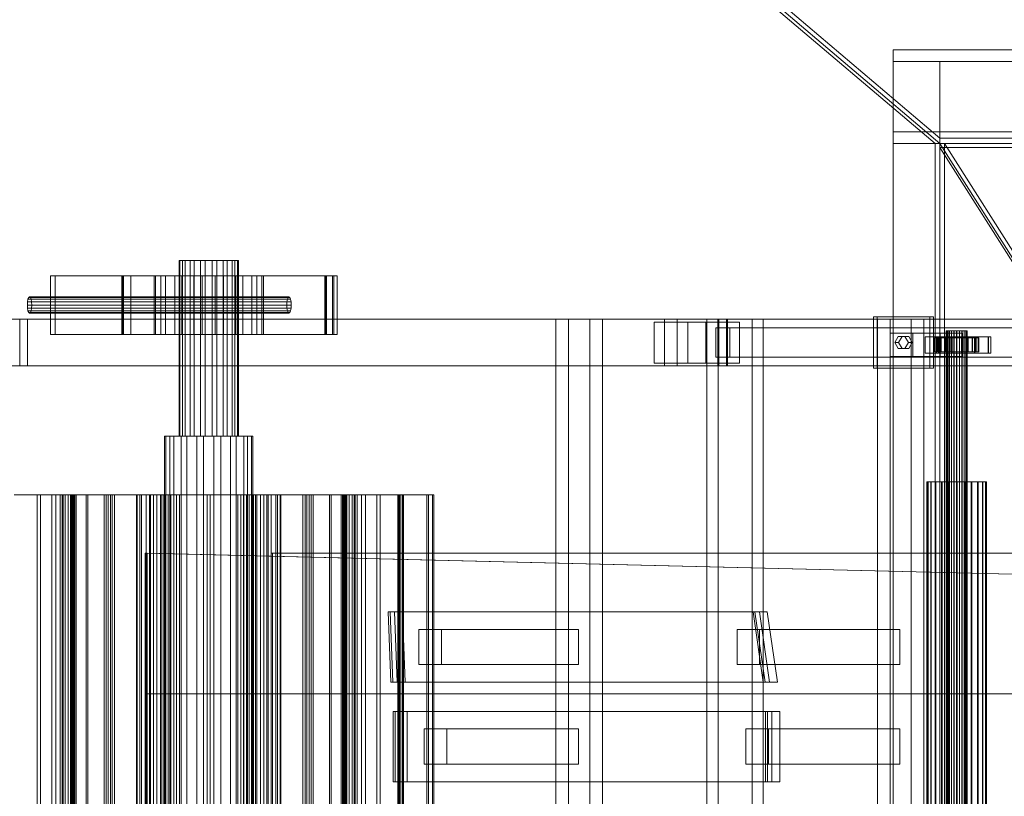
# Model space of a CAD drawing. Header units: millimetres. Extents: x -4738 to 65662, y -68080 to 6847.
# Tile 437 of 656: x 889 to 1729, y -17958 to -17294. Entities that reach past the tile are written whole.
import ezdxf

# ---------------------------------------------------------------- set-up
doc = ezdxf.new("R2010")
doc.units = ezdxf.units.MM
for name, color, linetype, lineweight in [('superior_C01', 7, 'Continuous', 0), ('superior_tolva', 7, 'Continuous', 0), ('superior_tolva-C01', 7, 'Continuous', 0)]:
    doc.layers.add(name, color=color, linetype=linetype, lineweight=lineweight)

msp = doc.modelspace()

# ---------------------------------------------------------------- linework, layer by layer
at = {"layer": 'superior_C01'}
for p, q in [((1025.444, -17500), (1024.682, -17500)), ((1024.682, -17500), (1027.775, -17500)), ((1024.682, -17500), (1024.682, -17650)), ((1029.945, -17500), (1025.444, -17500)), ((1025.444, -17500), (1025.444, -17650)), ((1027.775, -17500), (1034.251, -17500)), ((1027.775, -17500), (1027.775, -17650)), ((1037.498, -17500), (1029.945, -17500)), ((1029.945, -17500), (1029.945, -17650)), ((1034.251, -17500), (1043.125, -17500)), ((1034.251, -17500), (1034.251, -17650)), ((1046.955, -17500), (1037.498, -17500)), ((1037.498, -17500), (1037.498, -17650)), ((1043.125, -17500), (1053.045, -17500)), ((1043.125, -17500), (1043.125, -17650)), ((1056.875, -17500), (1046.955, -17500)), ((1046.955, -17500), (1046.955, -17650)), ((1053.045, -17500), (1062.502, -17500)), ((1053.045, -17500), (1053.045, -17650)), ((1065.749, -17500), (1056.875, -17500)), ((1056.875, -17500), (1056.875, -17650)), ((1062.502, -17500), (1070.055, -17500)), ((1062.502, -17500), (1062.502, -17650)), ((1072.225, -17500), (1065.749, -17500)), ((1065.749, -17500), (1065.749, -17650)), ((1070.055, -17500), (1074.556, -17500)), ((1070.055, -17500), (1070.055, -17650)), ((1075.318, -17500), (1072.225, -17500)), ((1072.225, -17500), (1072.225, -17650)), ((1074.556, -17500), (1075.318, -17500)), ((1074.556, -17650), (1074.556, -17500)), ((1075.318, -17500), (1075.318, -17650)), ((1155.733, -17513), (914.991, -17513)), ((914.991, -17513), (914.991, -17563)), ((919.036, -17513), (914.991, -17513)), ((919.036, -17563), (919.036, -17513)), ((919.036, -17513), (1159.778, -17513)), ((1149.069, -17513), (975.735, -17513)), ((975.735, -17513), (975.735, -17563)), ((977.353, -17513), (975.735, -17513)), ((1150.148, -17513), (976.814, -17513)), ((976.814, -17513), (976.814, -17563)), ((983.554, -17513), (976.814, -17513)), ((977.353, -17563), (977.353, -17513)), ((977.353, -17513), (1150.687, -17513)), ((983.554, -17563), (983.554, -17513)), ((983.554, -17513), (1156.888, -17513)), ((1004.741, -17513), (1003.336, -17513)), ((1003.336, -17513), (1009.036, -17513)), ((1003.336, -17513), (1003.336, -17563)), ((1013.035, -17513), (1004.741, -17513)), ((1004.741, -17513), (1004.741, -17563)), ((1009.036, -17513), (1020.973, -17513)), ((1009.036, -17513), (1009.036, -17563)), ((1026.957, -17513), (1013.035, -17513)), ((1013.035, -17513), (1013.035, -17563)), ((1020.973, -17513), (1037.328, -17513)), ((1020.973, -17513), (1020.973, -17563)), ((1044.387, -17513), (1026.957, -17513)), ((1026.957, -17513), (1026.957, -17563)), ((1037.328, -17513), (1055.613, -17513)), ((1037.328, -17513), (1037.328, -17563)), ((1062.672, -17513), (1044.387, -17513)), ((1044.387, -17513), (1044.387, -17563)), ((1055.613, -17513), (1073.043, -17513)), ((1055.613, -17513), (1055.613, -17563)), ((1079.027, -17513), (1062.672, -17513)), ((1062.672, -17513), (1062.672, -17563)), ((1073.043, -17513), (1086.965, -17513)), ((1073.043, -17513), (1073.043, -17563)), ((1090.964, -17513), (1079.027, -17513)), ((1079.027, -17513), (1079.027, -17563)), ((1086.965, -17513), (1095.259, -17513)), ((1086.965, -17513), (1086.965, -17563)), ((1096.664, -17513), (1090.964, -17513)), ((1090.964, -17513), (1090.964, -17563)), ((1095.259, -17513), (1096.664, -17513)), ((1095.259, -17563), (1095.259, -17513)), ((1096.664, -17513), (1096.664, -17563)), ((1149.069, -17563), (1149.069, -17513)), ((1149.069, -17513), (1150.687, -17513)), ((1150.148, -17563), (1150.148, -17513)), ((1150.148, -17513), (1156.888, -17513)), ((1150.687, -17513), (1150.687, -17563)), ((1155.733, -17563), (1155.733, -17513)), ((1155.733, -17513), (1159.778, -17513)), ((1156.888, -17513), (1156.888, -17563)), ((1159.778, -17513), (1159.778, -17563)), ((895.336, -17535.321), (895.746, -17533.05)), ((895.746, -17533.05), (896.358, -17531.533)), ((895.746, -17533.05), (1117.228, -17533.05)), ((896.358, -17531.533), (897.08, -17531)), ((896.358, -17531.533), (1117.84, -17531.533)), ((897.08, -17531), (897.802, -17531.533)), ((1118.563, -17531), (897.08, -17531)), ((897.802, -17531.533), (898.415, -17533.05)), ((897.802, -17531.533), (1119.285, -17531.533)), ((898.415, -17533.05), (898.824, -17535.321)), ((898.415, -17533.05), (1119.897, -17533.05)), ((1117.228, -17533.05), (1116.819, -17535.321)), ((1117.84, -17531.533), (1117.228, -17533.05)), ((1118.563, -17531), (1117.84, -17531.533)), ((1119.285, -17531.533), (1118.563, -17531)), ((1119.897, -17533.05), (1119.285, -17531.533)), ((1120.306, -17535.321), (1119.897, -17533.05)), ((895.193, -17538), (895.336, -17535.321)), ((895.336, -17540.679), (895.193, -17538)), ((895.193, -17538), (1116.675, -17538)), ((895.336, -17535.321), (1116.819, -17535.321)), ((895.746, -17542.95), (895.336, -17540.679)), ((895.336, -17540.679), (1116.819, -17540.679)), ((898.824, -17540.679), (898.415, -17542.95)), ((898.824, -17535.321), (898.967, -17538)), ((898.824, -17535.321), (1120.306, -17535.321)), ((898.967, -17538), (898.824, -17540.679)), ((898.824, -17540.679), (1120.306, -17540.679)), ((898.967, -17538), (1120.45, -17538)), ((1116.819, -17535.321), (1116.675, -17538)), ((1116.675, -17538), (1116.819, -17540.679)), ((1116.819, -17540.679), (1117.228, -17542.95)), ((1119.897, -17542.95), (1120.306, -17540.679)), ((1120.45, -17538), (1120.306, -17535.321)), ((1120.306, -17540.679), (1120.45, -17538)), ((1439.231, -17550), (865.11, -17550)), ((875.895, -17550), (1450.016, -17550)), ((888.756, -17550), (895.387, -17550)), ((888.756, -17590), (888.756, -17550)), ((1485.525, -17550), (888.756, -17550)), ((895.387, -17550), (895.387, -17590)), ((895.387, -17550), (1492.156, -17550)), ((896.358, -17544.467), (895.746, -17542.95)), ((895.746, -17542.95), (1117.228, -17542.95)), ((897.08, -17545), (896.358, -17544.467)), ((896.358, -17544.467), (1117.84, -17544.467)), ((897.802, -17544.467), (897.08, -17545)), ((897.08, -17545), (1118.563, -17545)), ((898.415, -17542.95), (897.802, -17544.467)), ((897.802, -17544.467), (1119.285, -17544.467)), ((898.415, -17542.95), (1119.897, -17542.95)), ((1117.228, -17542.95), (1117.84, -17544.467)), ((1117.84, -17544.467), (1118.563, -17545)), ((1118.563, -17545), (1119.285, -17544.467)), ((1119.285, -17544.467), (1119.897, -17542.95)), ((1375.287, -17550), (1346.398, -17550)), ((1346.398, -17550), (1346.398, -18450)), ((1357.182, -17550), (1346.398, -17550)), ((1357.182, -18450), (1357.182, -17550)), ((1357.182, -17550), (1386.071, -17550)), ((1375.287, -18450), (1375.287, -17550)), ((1375.287, -17550), (1386.071, -17550)), ((1386.071, -17550), (1386.071, -18450)), ((1439.231, -17550), (1450.016, -17550)), ((1439.231, -17590), (1439.231, -17550)), ((2594.793, -17550), (1439.231, -17550)), ((1450.016, -17550), (1450.016, -17590)), ((1450.016, -17550), (2605.578, -17550)), ((1513.902, -17550), (1475.383, -17550)), ((1475.383, -17550), (1475.383, -18450)), ((1484.819, -17550), (1475.383, -17550)), ((1484.651, -17550), (1493.03, -17550)), ((1484.651, -17590), (1484.651, -17550)), ((2674.184, -17550), (1484.651, -17550)), ((1484.819, -18450), (1484.819, -17550)), ((1484.819, -17550), (1523.338, -17550)), ((1485.525, -17550), (1485.525, -17590)), ((1492.156, -17550), (1485.525, -17550)), ((1492.156, -17590), (1492.156, -17550)), ((1493.03, -17550), (1493.03, -17590)), ((1493.03, -17550), (2682.563, -17550)), ((1513.902, -18450), (1513.902, -17550)), ((1513.902, -17550), (1523.338, -17550)), ((1523.338, -17550), (1523.338, -18450)), ((1665.605, -17548), (1617.457, -17548)), ((1617.457, -17548), (1617.457, -17592)), ((1620.692, -17548), (1617.457, -17548)), ((1620.692, -17592), (1620.692, -17548)), ((1620.692, -17548), (1668.841, -17548)), ((1649.732, -17550), (1620.843, -17550)), ((1620.843, -17550), (1620.843, -18450)), ((1631.628, -17550), (1620.843, -17550)), ((1631.628, -18450), (1631.628, -17550)), ((1631.628, -17550), (1660.517, -17550)), ((1649.732, -18450), (1649.732, -17550)), ((1649.732, -17550), (1660.517, -17550)), ((1660.517, -17550), (1660.517, -18450)), ((1665.605, -17592), (1665.605, -17548)), ((1665.605, -17548), (1668.841, -17548)), ((1668.841, -17548), (1668.841, -17592)), ((1459.068, -17552.5), (1430.179, -17552.5)), ((1430.179, -17552.5), (1430.179, -17587.5)), ((1474.396, -17552.5), (1430.179, -17552.5)), ((1459.068, -17587.5), (1459.068, -17552.5)), ((1459.068, -17552.5), (1503.285, -17552.5)), ((1474.396, -17587.5), (1474.396, -17552.5)), ((1474.396, -17552.5), (1503.285, -17552.5)), ((1482.878, -17557.5), (1494.804, -17557.5)), ((1482.878, -17582.5), (1482.878, -17557.5)), ((2594.223, -17557.5), (1482.878, -17557.5)), ((1494.804, -17557.5), (1494.804, -17582.5)), ((1494.804, -17557.5), (2606.148, -17557.5)), ((1503.285, -17552.5), (1503.285, -17587.5)), ((914.991, -17563), (1155.733, -17563)), ((914.991, -17563), (919.036, -17563)), ((1159.778, -17563), (919.036, -17563)), ((975.735, -17563), (1149.069, -17563)), ((975.735, -17563), (977.353, -17563)), ((976.814, -17563), (1150.148, -17563)), ((976.814, -17563), (983.554, -17563)), ((1150.687, -17563), (977.353, -17563)), ((1156.888, -17563), (983.554, -17563)), ((1009.036, -17563), (1003.336, -17563)), ((1003.336, -17563), (1004.741, -17563)), ((1004.741, -17563), (1013.035, -17563)), ((1020.973, -17563), (1009.036, -17563)), ((1013.035, -17563), (1026.957, -17563)), ((1037.328, -17563), (1020.973, -17563)), ((1026.957, -17563), (1044.387, -17563)), ((1055.613, -17563), (1037.328, -17563)), ((1044.387, -17563), (1062.672, -17563)), ((1073.043, -17563), (1055.613, -17563)), ((1062.672, -17563), (1079.027, -17563)), ((1086.965, -17563), (1073.043, -17563)), ((1079.027, -17563), (1090.964, -17563)), ((1095.259, -17563), (1086.965, -17563)), ((1090.964, -17563), (1096.664, -17563)), ((1096.664, -17563), (1095.259, -17563)), ((1150.687, -17563), (1149.069, -17563)), ((1156.888, -17563), (1150.148, -17563)), ((1159.778, -17563), (1155.733, -17563)), ((1651.161, -17562), (1631.902, -17562)), ((1631.902, -17562), (1631.902, -17582)), ((1674.387, -17562), (1631.902, -17562)), ((1635.753, -17570), (1638.642, -17564.804)), ((1638.642, -17564.804), (1644.42, -17564.804)), ((1641.878, -17564.804), (1638.642, -17564.804)), ((1641.878, -17564.804), (1638.989, -17570)), ((1647.656, -17564.804), (1641.878, -17564.804)), ((1644.42, -17564.804), (1647.309, -17570)), ((1647.656, -17564.804), (1644.42, -17564.804)), ((1650.544, -17570), (1647.656, -17564.804)), ((1651.161, -17582), (1651.161, -17562)), ((1651.161, -17562), (1693.646, -17562)), ((1673.308, -17565), (1661.753, -17565)), ((1661.753, -17565), (1661.753, -17579)), ((1673.076, -17565), (1661.753, -17565)), ((1670.193, -17566), (1669.601, -17566)), ((1669.601, -17566), (1679.6, -17566)), ((1669.601, -17578), (1669.601, -17566)), ((1669.601, -17566), (1670.303, -17566)), ((1672.04, -17566), (1670.193, -17566)), ((1670.193, -17566), (1679.881, -17566)), ((1670.193, -17578), (1670.193, -17566)), ((1670.303, -17566), (1679.933, -17566)), ((1670.303, -17578), (1670.303, -17566)), ((1670.303, -17566), (1672.253, -17566)), ((1715.601, -17565), (1671.305, -17565)), ((1671.305, -17565), (1671.305, -17579)), ((1673.462, -17565), (1671.305, -17565)), ((1675.015, -17566), (1672.04, -17566)), ((1672.04, -17566), (1680.756, -17566)), ((1672.04, -17578), (1672.04, -17566)), ((1672.253, -17566), (1680.856, -17566)), ((1672.253, -17578), (1672.253, -17566)), ((1672.253, -17566), (1675.316, -17566)), ((1673.076, -17579), (1673.076, -17565)), ((1673.076, -17565), (1684.632, -17565)), ((1673.308, -17579), (1673.308, -17565)), ((1673.308, -17565), (1684.632, -17565)), ((1673.462, -17579), (1673.462, -17565)), ((1673.462, -17565), (1717.758, -17565)), ((1674.387, -17582), (1674.387, -17562)), ((1674.387, -17562), (1693.646, -17562)), ((1678.916, -17566), (1675.015, -17566)), ((1675.015, -17566), (1682.165, -17566)), ((1675.015, -17578), (1675.015, -17566)), ((1675.316, -17566), (1682.307, -17566)), ((1675.316, -17578), (1675.316, -17566)), ((1675.316, -17566), (1679.285, -17566)), ((1683.477, -17566), (1678.916, -17566)), ((1678.916, -17566), (1684.013, -17566)), ((1678.916, -17578), (1678.916, -17566)), ((1679.285, -17566), (1684.187, -17566)), ((1679.285, -17578), (1679.285, -17566)), ((1679.285, -17566), (1683.888, -17566)), ((1679.881, -17560), (1679.6, -17560)), ((1679.6, -17560), (1679.933, -17560)), ((1679.6, -18440), (1679.6, -17560)), ((1679.6, -17566), (1679.881, -17566)), ((1679.6, -17566), (1679.6, -17578)), ((1679.933, -17566), (1679.6, -17566)), ((1680.756, -17560), (1679.881, -17560)), ((1679.881, -18440), (1679.881, -17560)), ((1679.881, -17566), (1680.756, -17566)), ((1679.881, -17566), (1679.881, -17578)), ((1679.933, -17560), (1680.856, -17560)), ((1679.933, -18440), (1679.933, -17560)), ((1679.933, -17566), (1679.933, -17578)), ((1680.856, -17566), (1679.933, -17566)), ((1682.165, -17560), (1680.756, -17560)), ((1680.756, -18440), (1680.756, -17560)), ((1680.756, -17566), (1682.165, -17566)), ((1680.756, -17566), (1680.756, -17578)), ((1680.856, -17560), (1682.307, -17560)), ((1680.856, -18440), (1680.856, -17560)), ((1680.856, -17566), (1680.856, -17578)), ((1682.307, -17566), (1680.856, -17566)), ((1684.013, -17560), (1682.165, -17560)), ((1682.165, -18440), (1682.165, -17560)), ((1682.165, -17566), (1684.013, -17566)), ((1682.165, -17566), (1682.165, -17578)), ((1682.307, -17560), (1684.187, -17560)), ((1682.307, -18440), (1682.307, -17560)), ((1682.307, -17566), (1682.307, -17578)), ((1684.187, -17566), (1682.307, -17566)), ((1688.387, -17566), (1683.477, -17566)), ((1683.477, -17566), (1686.173, -17566)), ((1683.477, -17578), (1683.477, -17566)), ((1683.888, -17566), (1686.368, -17566)), ((1683.888, -17578), (1683.888, -17566)), ((1683.888, -17566), (1688.812, -17566)), ((1686.173, -17560), (1684.013, -17560)), ((1684.013, -18440), (1684.013, -17560)), ((1684.013, -17566), (1686.173, -17566)), ((1684.013, -17566), (1684.013, -17578)), ((1684.187, -17560), (1686.368, -17560)), ((1684.187, -18440), (1684.187, -17560)), ((1684.187, -17566), (1684.187, -17578)), ((1686.368, -17566), (1684.187, -17566)), ((1684.632, -17565), (1684.632, -17579)), ((1688.499, -17560), (1686.173, -17560)), ((1686.173, -18440), (1686.173, -17560)), ((1686.173, -17566), (1688.499, -17566)), ((1686.173, -17566), (1686.173, -17578)), ((1686.368, -17560), (1688.701, -17560)), ((1686.368, -18440), (1686.368, -17560)), ((1686.368, -17566), (1686.368, -17578)), ((1688.701, -17566), (1686.368, -17566)), ((1693.312, -17566), (1688.387, -17566)), ((1688.387, -17566), (1688.499, -17566)), ((1688.387, -17578), (1688.387, -17566)), ((1690.832, -17560), (1688.499, -17560)), ((1688.499, -18440), (1688.499, -17560)), ((1688.499, -17566), (1690.832, -17566)), ((1688.499, -17566), (1688.499, -17578)), ((1688.701, -17560), (1691.026, -17560)), ((1688.701, -18440), (1688.701, -17560)), ((1688.812, -17566), (1688.701, -17566)), ((1688.701, -17566), (1688.701, -17578)), ((1691.026, -17566), (1688.701, -17566)), ((1688.812, -17578), (1688.812, -17566)), ((1688.812, -17566), (1693.722, -17566)), ((1693.012, -17560), (1690.832, -17560)), ((1690.832, -18440), (1690.832, -17560)), ((1693.312, -17566), (1690.832, -17566)), ((1690.832, -17566), (1693.012, -17566)), ((1690.832, -17566), (1690.832, -17578)), ((1691.026, -17560), (1693.187, -17560)), ((1691.026, -18440), (1691.026, -17560)), ((1693.722, -17566), (1691.026, -17566)), ((1691.026, -17566), (1691.026, -17578)), ((1693.187, -17566), (1691.026, -17566)), ((1704.123, -17565), (1692.568, -17565)), ((1692.568, -17565), (1692.568, -17579)), ((1703.891, -17565), (1692.568, -17565)), ((1694.892, -17560), (1693.012, -17560)), ((1693.012, -18440), (1693.012, -17560)), ((1697.915, -17566), (1693.012, -17566)), ((1693.012, -17566), (1694.892, -17566)), ((1693.012, -17566), (1693.012, -17578)), ((1693.187, -17560), (1695.035, -17560)), ((1693.187, -18440), (1693.187, -17560)), ((1698.283, -17566), (1693.187, -17566)), ((1693.187, -17566), (1693.187, -17578)), ((1695.035, -17566), (1693.187, -17566)), ((1697.915, -17566), (1693.312, -17566)), ((1693.312, -17578), (1693.312, -17566)), ((1693.646, -17562), (1693.646, -17582)), ((1693.722, -17578), (1693.722, -17566)), ((1693.722, -17566), (1698.283, -17566)), ((1696.343, -17560), (1694.892, -17560)), ((1694.892, -18440), (1694.892, -17560)), ((1701.884, -17566), (1694.892, -17566)), ((1694.892, -17566), (1696.343, -17566)), ((1694.892, -17566), (1694.892, -17578)), ((1695.035, -17560), (1696.444, -17560)), ((1695.035, -18440), (1695.035, -17560)), ((1702.184, -17566), (1695.035, -17566)), ((1695.035, -17566), (1695.035, -17578)), ((1696.444, -17566), (1695.035, -17566)), ((1697.267, -17560), (1696.343, -17560)), ((1696.343, -18440), (1696.343, -17560)), ((1704.947, -17566), (1696.343, -17566)), ((1696.343, -17566), (1697.267, -17566)), ((1696.343, -17566), (1696.343, -17578)), ((1696.444, -17560), (1697.319, -17560)), ((1696.444, -18440), (1696.444, -17560)), ((1705.16, -17566), (1696.444, -17566)), ((1696.444, -17566), (1696.444, -17578)), ((1697.319, -17566), (1696.444, -17566)), ((1697.599, -17560), (1697.267, -17560)), ((1697.267, -17560), (1697.267, -18440)), ((1697.267, -17566), (1706.896, -17566)), ((1697.267, -17578), (1697.267, -17566)), ((1697.267, -17566), (1697.599, -17566)), ((1697.319, -17560), (1697.599, -17560)), ((1697.319, -18440), (1697.319, -17560)), ((1707.006, -17566), (1697.319, -17566)), ((1697.319, -17566), (1697.319, -17578)), ((1697.599, -17566), (1697.319, -17566)), ((1697.599, -18440), (1697.599, -17560)), ((1707.599, -17566), (1697.599, -17566)), ((1697.599, -17566), (1697.599, -17578)), ((1701.884, -17566), (1697.915, -17566)), ((1697.915, -17578), (1697.915, -17566)), ((1698.283, -17578), (1698.283, -17566)), ((1698.283, -17566), (1702.184, -17566)), ((1704.947, -17566), (1701.884, -17566)), ((1701.884, -17578), (1701.884, -17566)), ((1702.184, -17578), (1702.184, -17566)), ((1702.184, -17566), (1705.16, -17566)), ((1703.891, -17579), (1703.891, -17565)), ((1703.891, -17565), (1715.447, -17565)), ((1704.123, -17579), (1704.123, -17565)), ((1704.123, -17565), (1715.447, -17565)), ((1706.896, -17566), (1704.947, -17566)), ((1704.947, -17578), (1704.947, -17566)), ((1705.16, -17578), (1705.16, -17566)), ((1705.16, -17566), (1707.006, -17566)), ((1706.896, -17566), (1706.896, -17578)), ((1707.599, -17566), (1706.896, -17566)), ((1707.006, -17578), (1707.006, -17566)), ((1707.006, -17566), (1707.599, -17566)), ((1707.599, -17578), (1707.599, -17566)), ((1715.447, -17565), (1715.447, -17579)), ((1715.601, -17579), (1715.601, -17565)), ((1715.601, -17565), (1717.758, -17565)), ((1717.758, -17565), (1717.758, -17579)), ((1638.642, -17575.196), (1635.753, -17570)), ((1635.753, -17570), (1638.989, -17570)), ((1644.42, -17575.196), (1638.642, -17575.196)), ((1641.878, -17575.196), (1638.642, -17575.196)), ((1638.989, -17570), (1641.878, -17575.196)), ((1641.878, -17575.196), (1647.656, -17575.196)), ((1647.309, -17570), (1644.42, -17575.196)), ((1647.656, -17575.196), (1644.42, -17575.196)), ((1650.544, -17570), (1647.309, -17570)), ((1647.656, -17575.196), (1650.544, -17570)), ((1494.804, -17582.5), (1482.878, -17582.5)), ((1482.878, -17582.5), (2594.223, -17582.5)), ((1494.804, -17582.5), (2606.148, -17582.5)), ((1631.902, -17582), (1651.161, -17582)), ((1631.902, -17582), (1674.387, -17582)), ((1693.646, -17582), (1651.161, -17582)), ((1661.753, -17579), (1673.308, -17579)), ((1661.753, -17579), (1673.076, -17579)), ((1679.6, -17578), (1669.601, -17578)), ((1669.601, -17578), (1670.193, -17578)), ((1670.303, -17578), (1669.601, -17578)), ((1679.881, -17578), (1670.193, -17578)), ((1670.193, -17578), (1672.04, -17578)), ((1679.933, -17578), (1670.303, -17578)), ((1672.253, -17578), (1670.303, -17578)), ((1671.305, -17579), (1715.601, -17579)), ((1671.305, -17579), (1673.462, -17579)), ((1680.756, -17578), (1672.04, -17578)), ((1672.04, -17578), (1675.015, -17578)), ((1680.856, -17578), (1672.253, -17578)), ((1675.316, -17578), (1672.253, -17578)), ((1684.632, -17579), (1673.076, -17579)), ((1684.632, -17579), (1673.308, -17579)), ((1717.758, -17579), (1673.462, -17579)), ((1693.646, -17582), (1674.387, -17582)), ((1682.165, -17578), (1675.015, -17578)), ((1675.015, -17578), (1678.916, -17578)), ((1682.307, -17578), (1675.316, -17578)), ((1679.285, -17578), (1675.316, -17578)), ((1684.013, -17578), (1678.916, -17578)), ((1678.916, -17578), (1683.477, -17578)), ((1684.187, -17578), (1679.285, -17578)), ((1683.888, -17578), (1679.285, -17578)), ((1679.881, -17578), (1679.6, -17578)), ((1679.6, -17578), (1679.933, -17578)), ((1680.756, -17578), (1679.881, -17578)), ((1679.933, -17578), (1680.856, -17578)), ((1682.165, -17578), (1680.756, -17578)), ((1680.856, -17578), (1682.307, -17578)), ((1684.013, -17578), (1682.165, -17578)), ((1682.307, -17578), (1684.187, -17578)), ((1686.173, -17578), (1683.477, -17578)), ((1683.477, -17578), (1688.387, -17578)), ((1686.368, -17578), (1683.888, -17578)), ((1688.812, -17578), (1683.888, -17578)), ((1686.173, -17578), (1684.013, -17578)), ((1684.187, -17578), (1686.368, -17578)), ((1688.499, -17578), (1686.173, -17578)), ((1686.368, -17578), (1688.701, -17578)), ((1688.499, -17578), (1688.387, -17578)), ((1688.387, -17578), (1693.312, -17578)), ((1690.832, -17578), (1688.499, -17578)), ((1688.701, -17578), (1688.812, -17578)), ((1688.701, -17578), (1691.026, -17578)), ((1693.722, -17578), (1688.812, -17578)), ((1693.012, -17578), (1690.832, -17578)), ((1690.832, -17578), (1693.312, -17578)), ((1691.026, -17578), (1693.722, -17578)), ((1691.026, -17578), (1693.187, -17578)), ((1692.568, -17579), (1704.123, -17579)), ((1692.568, -17579), (1703.891, -17579)), ((1694.892, -17578), (1693.012, -17578)), ((1693.012, -17578), (1697.915, -17578)), ((1693.187, -17578), (1698.283, -17578)), ((1693.187, -17578), (1695.035, -17578)), ((1693.312, -17578), (1697.915, -17578)), ((1698.283, -17578), (1693.722, -17578)), ((1696.343, -17578), (1694.892, -17578)), ((1694.892, -17578), (1701.884, -17578)), ((1695.035, -17578), (1702.184, -17578)), ((1695.035, -17578), (1696.444, -17578)), ((1697.267, -17578), (1696.343, -17578)), ((1696.343, -17578), (1704.947, -17578)), ((1696.444, -17578), (1705.16, -17578)), ((1696.444, -17578), (1697.319, -17578)), ((1706.896, -17578), (1697.267, -17578)), ((1697.599, -17578), (1697.267, -17578)), ((1697.319, -17578), (1707.006, -17578)), ((1697.319, -17578), (1697.599, -17578)), ((1697.599, -17578), (1707.599, -17578)), ((1697.915, -17578), (1701.884, -17578)), ((1702.184, -17578), (1698.283, -17578)), ((1701.884, -17578), (1704.947, -17578)), ((1705.16, -17578), (1702.184, -17578)), ((1715.447, -17579), (1703.891, -17579)), ((1715.447, -17579), (1704.123, -17579)), ((1704.947, -17578), (1706.896, -17578)), ((1707.006, -17578), (1705.16, -17578)), ((1706.896, -17578), (1707.599, -17578)), ((1707.599, -17578), (1707.006, -17578)), ((1717.758, -17579), (1715.601, -17579)), ((865.11, -17590), (1439.231, -17590)), ((875.895, -17590), (1450.016, -17590)), ((895.387, -17590), (888.756, -17590)), ((888.756, -17590), (1485.525, -17590)), ((895.387, -17590), (1492.156, -17590)), ((1430.179, -17587.5), (1459.068, -17587.5)), ((1474.396, -17587.5), (1430.179, -17587.5)), ((1450.016, -17590), (1439.231, -17590)), ((1439.231, -17590), (2594.793, -17590)), ((1450.016, -17590), (2605.578, -17590)), ((1503.285, -17587.5), (1459.068, -17587.5)), ((1503.285, -17587.5), (1474.396, -17587.5)), ((1493.03, -17590), (1484.651, -17590)), ((1484.651, -17590), (2674.184, -17590)), ((1485.525, -17590), (1492.156, -17590)), ((1493.03, -17590), (2682.563, -17590)), ((1617.457, -17592), (1665.605, -17592)), ((1617.457, -17592), (1620.692, -17592)), ((1668.841, -17592), (1620.692, -17592)), ((1668.841, -17592), (1665.605, -17592)), ((1013.407, -17650), (1012.272, -17650)), ((1012.272, -17650), (1016.88, -17650)), ((1012.272, -17650), (1012.272, -18350)), ((1020.113, -17650), (1013.407, -17650)), ((1013.407, -17650), (1013.407, -18350)), ((1016.88, -17650), (1026.531, -17650)), ((1016.88, -17650), (1016.88, -18350)), ((1031.37, -17650), (1020.113, -17650)), ((1020.113, -17650), (1020.113, -18350)), ((1027.775, -17650), (1024.682, -17650)), ((1024.682, -17650), (1025.444, -17650)), ((1025.444, -17650), (1029.945, -17650)), ((1026.531, -17650), (1039.755, -17650)), ((1026.531, -17650), (1026.531, -18350)), ((1034.251, -17650), (1027.775, -17650)), ((1029.945, -17650), (1037.498, -17650)), ((1045.462, -17650), (1031.37, -17650)), ((1031.37, -17650), (1031.37, -18350)), ((1043.125, -17650), (1034.251, -17650)), ((1037.498, -17650), (1046.955, -17650)), ((1039.755, -17650), (1054.538, -17650)), ((1039.755, -17650), (1039.755, -18350)), ((1053.045, -17650), (1043.125, -17650)), ((1060.245, -17650), (1045.462, -17650)), ((1045.462, -17650), (1045.462, -18350)), ((1046.955, -17650), (1056.875, -17650)), ((1062.502, -17650), (1053.045, -17650)), ((1054.538, -17650), (1068.63, -17650)), ((1054.538, -17650), (1054.538, -18350)), ((1056.875, -17650), (1065.749, -17650)), ((1073.469, -17650), (1060.245, -17650)), ((1060.245, -17650), (1060.245, -18350)), ((1070.055, -17650), (1062.502, -17650)), ((1065.749, -17650), (1072.225, -17650)), ((1068.63, -17650), (1079.887, -17650)), ((1068.63, -17650), (1068.63, -18350)), ((1074.556, -17650), (1070.055, -17650)), ((1072.225, -17650), (1075.318, -17650)), ((1083.12, -17650), (1073.469, -17650)), ((1073.469, -17650), (1073.469, -18350)), ((1075.318, -17650), (1074.556, -17650)), ((1079.887, -17650), (1086.593, -17650)), ((1079.887, -17650), (1079.887, -18350)), ((1087.728, -17650), (1083.12, -17650)), ((1083.12, -17650), (1083.12, -18350)), ((1086.593, -17650), (1087.728, -17650)), ((1086.593, -18350), (1086.593, -17650)), ((1087.728, -17650), (1087.728, -18350)), ((1663.993, -17688.85), (1663.201, -17688.85)), ((1663.201, -17688.85), (1664.14, -17688.85)), ((1663.201, -18311.15), (1663.201, -17688.85)), ((1666.462, -17688.85), (1663.993, -17688.85)), ((1663.993, -18311.15), (1663.993, -17688.85)), ((1664.14, -17688.85), (1666.746, -17688.85)), ((1664.14, -18311.15), (1664.14, -17688.85)), ((1670.439, -17688.85), (1666.462, -17688.85)), ((1666.462, -18311.15), (1666.462, -17688.85)), ((1666.746, -17688.85), (1670.841, -17688.85)), ((1666.746, -18311.15), (1666.746, -17688.85)), ((1675.654, -17688.85), (1670.439, -17688.85)), ((1670.439, -18311.15), (1670.439, -17688.85)), ((1670.841, -17688.85), (1676.147, -17688.85)), ((1670.841, -18311.15), (1670.841, -17688.85)), ((1681.752, -17688.85), (1675.654, -17688.85)), ((1675.654, -18311.15), (1675.654, -17688.85)), ((1676.147, -17688.85), (1682.301, -17688.85)), ((1676.147, -18311.15), (1676.147, -17688.85)), ((1688.315, -17688.85), (1681.752, -17688.85)), ((1681.752, -18311.15), (1681.752, -17688.85)), ((1682.301, -17688.85), (1688.884, -17688.85)), ((1682.301, -18311.15), (1682.301, -17688.85)), ((1694.899, -17688.85), (1688.315, -17688.85)), ((1688.315, -18311.15), (1688.315, -17688.85)), ((1688.884, -17688.85), (1695.448, -17688.85)), ((1688.884, -18311.15), (1688.884, -17688.85)), ((1701.053, -17688.85), (1694.899, -17688.85)), ((1694.899, -18311.15), (1694.899, -17688.85)), ((1695.448, -17688.85), (1701.545, -17688.85)), ((1695.448, -18311.15), (1695.448, -17688.85)), ((1706.358, -17688.85), (1701.053, -17688.85)), ((1701.053, -18311.15), (1701.053, -17688.85)), ((1701.545, -17688.85), (1706.76, -17688.85)), ((1701.545, -18311.15), (1701.545, -17688.85)), ((1710.453, -17688.85), (1706.358, -17688.85)), ((1706.358, -18311.15), (1706.358, -17688.85)), ((1706.76, -17688.85), (1710.738, -17688.85)), ((1706.76, -18311.15), (1706.76, -17688.85)), ((1713.059, -17688.85), (1710.453, -17688.85)), ((1710.453, -18311.15), (1710.453, -17688.85)), ((1710.738, -17688.85), (1713.206, -17688.85)), ((1710.738, -18311.15), (1710.738, -17688.85)), ((1713.998, -17688.85), (1713.059, -17688.85)), ((1713.059, -17688.85), (1713.059, -18311.15)), ((1713.206, -17688.85), (1713.998, -17688.85)), ((1713.206, -18311.15), (1713.206, -17688.85)), ((1713.998, -18311.15), (1713.998, -17688.85)), ((884.07, -17700), (932.509, -17700)), ((933.096, -17700), (884.947, -17700)), ((934.988, -17700), (886.55, -17700)), ((887.644, -17700), (935.792, -17700)), ((916.159, -17700), (903.579, -17700)), ((903.579, -17700), (923.131, -17700)), ((903.579, -18300), (903.579, -17700)), ((925.696, -17700), (906.539, -17700)), ((906.539, -17700), (919.404, -17700)), ((906.539, -17700), (906.539, -18300)), ((934.032, -17700), (916.159, -17700)), ((916.159, -17700), (916.159, -18300)), ((919.404, -17700), (936.844, -17700)), ((919.404, -18300), (919.404, -17700)), ((923.131, -17700), (934.032, -17700)), ((923.131, -17700), (923.131, -18300)), ((924.958, -18300), (924.958, -17700)), ((924.958, -17700), (960.707, -17700)), ((924.958, -17700), (931.949, -17700)), ((936.844, -17700), (925.696, -17700)), ((925.696, -18300), (925.696, -17700)), ((962.527, -17700), (927.57, -17700)), ((927.57, -17700), (927.57, -18300)), ((934.72, -17700), (927.57, -17700)), ((934.444, -17700), (930.008, -17700)), ((930.008, -17700), (933.748, -17700)), ((930.008, -17700), (930.008, -18300)), ((967.698, -17700), (931.949, -17700)), ((931.949, -17700), (931.949, -18300)), ((932.509, -17700), (932.509, -18300)), ((934.988, -17700), (932.509, -17700)), ((933.096, -18300), (933.096, -17700)), ((933.096, -17700), (935.792, -17700)), ((933.748, -17700), (945.412, -17700)), ((933.748, -17700), (933.748, -18300)), ((934.032, -18300), (934.032, -17700)), ((946.755, -17700), (934.444, -17700)), ((934.444, -17700), (934.444, -18300)), ((934.72, -18300), (934.72, -17700)), ((934.72, -17700), (969.677, -17700)), ((934.988, -18300), (934.988, -17700)), ((935.792, -17700), (935.792, -18300)), ((936.844, -17700), (936.844, -18300)), ((945.412, -17700), (964.203, -17700)), ((945.412, -17700), (945.412, -18300)), ((966.102, -17700), (946.755, -17700)), ((946.755, -17700), (946.755, -18300)), ((960.707, -17700), (960.707, -18300)), ((967.698, -17700), (960.707, -17700)), ((962.527, -18300), (962.527, -17700)), ((962.527, -17700), (969.677, -17700)), ((964.203, -17700), (988.84, -17700)), ((964.203, -17700), (964.203, -18300)), ((991.167, -17700), (966.102, -17700)), ((966.102, -17700), (966.102, -18300)), ((967.698, -18300), (967.698, -17700)), ((969.677, -17700), (969.677, -18300)), ((1005.821, -17700), (988.493, -17700)), ((988.493, -17700), (996.707, -17700)), ((988.493, -18300), (988.493, -17700)), ((988.84, -17700), (1017.646, -17700)), ((988.84, -17700), (988.84, -18300)), ((1020.241, -17700), (991.167, -17700)), ((991.167, -17700), (991.167, -18300)), ((1000.334, -17700), (992.68, -17700)), ((992.68, -17700), (1010.111, -17700)), ((992.68, -17700), (992.68, -18300)), ((996.707, -17700), (1011.72, -17700)), ((996.707, -17700), (996.707, -18300)), ((999.351, -18300), (999.351, -17700)), ((999.351, -17700), (1012.831, -17700)), ((999.351, -17700), (1008.98, -17700)), ((1015.438, -17700), (1000.334, -17700)), ((1000.334, -18300), (1000.334, -17700)), ((1015.397, -17700), (1002.998, -17700)), ((1002.998, -17700), (1002.998, -18300)), ((1012.686, -17700), (1002.998, -17700)), ((1011.72, -17700), (1005.821, -17700)), ((1005.821, -17700), (1005.821, -18300)), ((1022.461, -17700), (1008.98, -17700)), ((1008.98, -17700), (1008.98, -18300)), ((1010.111, -17700), (1015.438, -17700)), ((1010.111, -18300), (1010.111, -17700)), ((1011.72, -18300), (1011.72, -17700)), ((1012.686, -18300), (1012.686, -17700)), ((1012.686, -17700), (1025.085, -17700)), ((1012.831, -17700), (1012.831, -18300)), ((1022.461, -17700), (1012.831, -17700)), ((1015.397, -18300), (1015.397, -17700)), ((1015.397, -17700), (1025.085, -17700)), ((1015.438, -17700), (1015.438, -18300)), ((1017.646, -17700), (1048.657, -17700)), ((1017.646, -17700), (1017.646, -18300)), ((1051.343, -17700), (1020.241, -17700)), ((1020.241, -17700), (1020.241, -18300)), ((1022.461, -18300), (1022.461, -17700)), ((1025.085, -17700), (1025.085, -18300)), ((1048.657, -17700), (1079.759, -17700)), ((1048.657, -17700), (1048.657, -18300)), ((1082.354, -17700), (1051.343, -17700)), ((1051.343, -17700), (1051.343, -18300)), ((1087.314, -17700), (1074.915, -17700)), ((1074.915, -17700), (1074.915, -18300)), ((1084.603, -17700), (1074.915, -17700)), ((1077.539, -18300), (1077.539, -17700)), ((1077.539, -17700), (1091.02, -17700)), ((1077.539, -17700), (1087.169, -17700)), ((1079.759, -17700), (1108.833, -17700)), ((1079.759, -17700), (1079.759, -18300)), ((1111.16, -17700), (1082.354, -17700)), ((1082.354, -17700), (1082.354, -18300)), ((1089.889, -17700), (1084.562, -17700)), ((1084.562, -17700), (1099.666, -17700)), ((1084.562, -17700), (1084.562, -18300)), ((1084.603, -18300), (1084.603, -17700)), ((1084.603, -17700), (1097.002, -17700)), ((1100.649, -17700), (1087.169, -17700)), ((1087.169, -17700), (1087.169, -18300)), ((1087.314, -18300), (1087.314, -17700)), ((1087.314, -17700), (1097.002, -17700)), ((1088.28, -17700), (1094.179, -17700)), ((1103.293, -17700), (1088.28, -17700)), ((1088.28, -18300), (1088.28, -17700)), ((1107.32, -17700), (1089.889, -17700)), ((1089.889, -18300), (1089.889, -17700)), ((1091.02, -17700), (1091.02, -18300)), ((1100.649, -17700), (1091.02, -17700)), ((1094.179, -17700), (1111.507, -17700)), ((1094.179, -17700), (1094.179, -18300)), ((1097.002, -17700), (1097.002, -18300)), ((1099.666, -17700), (1107.32, -17700)), ((1099.666, -18300), (1099.666, -17700)), ((1100.649, -18300), (1100.649, -17700)), ((1111.507, -17700), (1103.293, -17700)), ((1103.293, -17700), (1103.293, -18300)), ((1107.32, -17700), (1107.32, -18300)), ((1108.833, -17700), (1133.898, -17700)), ((1108.833, -17700), (1108.833, -18300)), ((1135.797, -17700), (1111.16, -17700)), ((1111.16, -17700), (1111.16, -18300)), ((1111.507, -18300), (1111.507, -17700)), ((1165.28, -17700), (1130.323, -17700)), ((1130.323, -17700), (1130.323, -18300)), ((1137.473, -17700), (1130.323, -17700)), ((1132.302, -18300), (1132.302, -17700)), ((1132.302, -17700), (1168.051, -17700)), ((1132.302, -17700), (1139.293, -17700)), ((1133.898, -17700), (1153.245, -17700)), ((1133.898, -17700), (1133.898, -18300)), ((1154.588, -17700), (1135.797, -17700)), ((1135.797, -17700), (1135.797, -18300)), ((1137.473, -18300), (1137.473, -17700)), ((1137.473, -17700), (1172.43, -17700)), ((1175.042, -17700), (1139.293, -17700)), ((1139.293, -17700), (1139.293, -18300)), ((1153.245, -17700), (1165.556, -17700)), ((1153.245, -17700), (1153.245, -18300)), ((1166.252, -17700), (1154.588, -17700)), ((1154.588, -17700), (1154.588, -18300)), ((1180.596, -17700), (1163.156, -17700)), ((1163.156, -17700), (1174.304, -17700)), ((1163.156, -17700), (1163.156, -18300)), ((1212.356, -17700), (1164.208, -17700)), ((1164.208, -17700), (1164.208, -18300)), ((1166.904, -17700), (1164.208, -17700)), ((1165.012, -18300), (1165.012, -17700)), ((1165.012, -17700), (1213.45, -17700)), ((1165.012, -17700), (1167.491, -17700)), ((1165.28, -18300), (1165.28, -17700)), ((1165.28, -17700), (1172.43, -17700)), ((1165.556, -17700), (1169.992, -17700)), ((1165.556, -18300), (1165.556, -17700)), ((1165.968, -17700), (1183.841, -17700)), ((1176.869, -17700), (1165.968, -17700)), ((1165.968, -18300), (1165.968, -17700)), ((1169.992, -17700), (1166.252, -17700)), ((1166.252, -17700), (1166.252, -18300)), ((1166.904, -18300), (1166.904, -17700)), ((1166.904, -17700), (1215.053, -17700)), ((1215.93, -17700), (1167.491, -17700)), ((1167.491, -17700), (1167.491, -18300)), ((1168.051, -17700), (1168.051, -18300)), ((1175.042, -17700), (1168.051, -17700)), ((1169.992, -17700), (1169.992, -18300)), ((1172.43, -17700), (1172.43, -18300)), ((1174.304, -17700), (1193.461, -17700)), ((1174.304, -18300), (1174.304, -17700)), ((1175.042, -18300), (1175.042, -17700)), ((1196.421, -17700), (1176.869, -17700)), ((1176.869, -17700), (1176.869, -18300)), ((1193.461, -17700), (1180.596, -17700)), ((1180.596, -18300), (1180.596, -17700)), ((1183.841, -17700), (1196.421, -17700)), ((1183.841, -17700), (1183.841, -18300)), ((1193.461, -17700), (1193.461, -18300)), ((1196.421, -18300), (1196.421, -17700)), ((1236.31, -17700), (1211.431, -17700)), ((1211.431, -17700), (1215.634, -17700)), ((1211.431, -17700), (1211.431, -18300)), ((1212.356, -18300), (1212.356, -17700)), ((1212.356, -17700), (1215.053, -17700)), ((1212.583, -17700), (1237.64, -17700)), ((1216.45, -17700), (1212.583, -17700)), ((1212.583, -18300), (1212.583, -17700)), ((1213.45, -17700), (1213.45, -18300)), ((1215.93, -17700), (1213.45, -17700)), ((1215.053, -17700), (1215.053, -18300)), ((1215.634, -17700), (1241.161, -17700)), ((1215.634, -18300), (1215.634, -17700)), ((1215.93, -18300), (1215.93, -17700)), ((1242.102, -17700), (1216.45, -17700)), ((1216.45, -17700), (1216.45, -18300)), ((1241.161, -17700), (1236.31, -17700)), ((1236.31, -18300), (1236.31, -17700)), ((1237.64, -17700), (1242.102, -17700)), ((1237.64, -17700), (1237.64, -18300)), ((1241.161, -17700), (1241.161, -18300)), ((1242.102, -18300), (1242.102, -17700)), ((995.816, -17870), (995.816, -17750)), ((995.816, -17750), (1901.94, -17771.702)), ((997.424, -17750), (995.816, -17750)), ((1903.548, -17771.702), (997.424, -17750)), ((997.424, -17750), (997.424, -17870)), ((1103.221, -18250), (1103.221, -17750)), ((1103.221, -17750), (10242.208, -17750)), ((1103.221, -17750), (1104.577, -17750)), ((10243.564, -17750), (1104.577, -17750)), ((1104.577, -17750), (1104.577, -18250)), ((1514.741, -17800), (1203.191, -17800)), ((1203.191, -17800), (1205.55, -17860)), ((1204.808, -17800), (1203.191, -17800)), ((1516.359, -17800), (1204.808, -17800)), ((1204.808, -17800), (1207.168, -17860)), ((1208.583, -17800), (1204.808, -17800)), ((1520.134, -17800), (1208.583, -17800)), ((1208.583, -17800), (1210.942, -17860)), ((1215.323, -17800), (1208.583, -17800)), ((1217.683, -17860), (1215.323, -17800)), ((1215.323, -17800), (1526.874, -17800)), ((1523.481, -17860), (1514.741, -17800)), ((1514.741, -17800), (1516.359, -17800)), ((1525.099, -17860), (1516.359, -17800)), ((1516.359, -17800), (1520.134, -17800)), ((1528.874, -17860), (1520.134, -17800)), ((1520.134, -17800), (1526.874, -17800)), ((1526.874, -17800), (1535.614, -17860)), ((1248.744, -17815), (1229.485, -17815)), ((1229.485, -17815), (1229.485, -17845)), ((1346.398, -17815), (1229.485, -17815)), ((1248.744, -17845), (1248.744, -17815)), ((1248.744, -17815), (1365.657, -17815)), ((1346.398, -17845), (1346.398, -17815)), ((1346.398, -17815), (1365.657, -17815)), ((1365.657, -17815), (1365.657, -17845)), ((1520.307, -17815), (1501.047, -17815)), ((1501.047, -17815), (1501.047, -17845)), ((1620.843, -17815), (1501.047, -17815)), ((1520.307, -17845), (1520.307, -17815)), ((1520.307, -17815), (1640.103, -17815)), ((1620.843, -17845), (1620.843, -17815)), ((1620.843, -17815), (1640.103, -17815)), ((1640.103, -17815), (1640.103, -17845)), ((1229.485, -17845), (1248.744, -17845)), ((1229.485, -17845), (1346.398, -17845)), ((1365.657, -17845), (1248.744, -17845)), ((1365.657, -17845), (1346.398, -17845)), ((1501.047, -17845), (1520.307, -17845)), ((1501.047, -17845), (1620.843, -17845)), ((1640.103, -17845), (1520.307, -17845)), ((1640.103, -17845), (1620.843, -17845)), ((1205.55, -17860), (1523.481, -17860)), ((1205.55, -17860), (1207.168, -17860)), ((1207.168, -17860), (1525.099, -17860)), ((1207.168, -17860), (1210.942, -17860)), ((1210.942, -17860), (1528.874, -17860)), ((1210.942, -17860), (1217.683, -17860)), ((1535.614, -17860), (1217.683, -17860)), ((1525.099, -17860), (1523.481, -17860)), ((1528.874, -17860), (1525.099, -17860)), ((1535.614, -17860), (1528.874, -17860)), ((995.816, -18000), (995.816, -17870)), ((995.816, -17870), (1920.384, -17870)), ((997.424, -17870), (995.816, -17870)), ((1921.992, -17870), (997.424, -17870)), ((997.424, -17870), (997.424, -18000)), ((1525.369, -17885), (1207.438, -17885)), ((1207.438, -17885), (1207.438, -17945)), ((1209.056, -17885), (1207.438, -17885)), ((1526.987, -17885), (1209.056, -17885)), ((1209.056, -17885), (1209.056, -17945)), ((1212.83, -17885), (1209.056, -17885)), ((1530.761, -17885), (1212.83, -17885)), ((1212.83, -17885), (1212.83, -17945)), ((1219.571, -17885), (1212.83, -17885)), ((1219.571, -17945), (1219.571, -17885)), ((1219.571, -17885), (1537.502, -17885)), ((1525.369, -17945), (1525.369, -17885)), ((1525.369, -17885), (1526.987, -17885)), ((1526.987, -17945), (1526.987, -17885)), ((1526.987, -17885), (1530.761, -17885)), ((1530.761, -17945), (1530.761, -17885)), ((1530.761, -17885), (1537.502, -17885)), ((1537.502, -17885), (1537.502, -17945)), ((1253.281, -17900), (1234.022, -17900)), ((1234.022, -17900), (1234.022, -17930)), ((1346.398, -17900), (1234.022, -17900)), ((1253.281, -17930), (1253.281, -17900)), ((1253.281, -17900), (1365.657, -17900)), ((1346.398, -17930), (1346.398, -17900)), ((1346.398, -17900), (1365.657, -17900)), ((1365.657, -17900), (1365.657, -17930)), ((1527.858, -17900), (1508.599, -17900)), ((1508.599, -17900), (1508.599, -17930)), ((1620.843, -17900), (1508.599, -17900)), ((1527.858, -17930), (1527.858, -17900)), ((1527.858, -17900), (1640.103, -17900)), ((1620.843, -17930), (1620.843, -17900)), ((1620.843, -17900), (1640.103, -17900)), ((1640.103, -17900), (1640.103, -17930)), ((1234.022, -17930), (1253.281, -17930)), ((1234.022, -17930), (1346.398, -17930)), ((1365.657, -17930), (1253.281, -17930)), ((1365.657, -17930), (1346.398, -17930)), ((1508.599, -17930), (1527.858, -17930)), ((1508.599, -17930), (1620.843, -17930)), ((1640.103, -17930), (1527.858, -17930)), ((1640.103, -17930), (1620.843, -17930)), ((1207.438, -17945), (1525.369, -17945)), ((1207.438, -17945), (1209.056, -17945)), ((1209.056, -17945), (1526.987, -17945)), ((1209.056, -17945), (1212.83, -17945)), ((1212.83, -17945), (1530.761, -17945)), ((1212.83, -17945), (1219.571, -17945)), ((1537.502, -17945), (1219.571, -17945)), ((1526.987, -17945), (1525.369, -17945)), ((1530.761, -17945), (1526.987, -17945)), ((1537.502, -17945), (1530.761, -17945))]:
    msp.add_line(p, q, dxfattribs=at)
at = {"layer": 'superior_tolva'}
for p, q in [((349.2, -16270.364), (1674.2, -17395.364)), ((1670.065, -17400), (345.065, -16275)), ((349.2, -16275), (1674.2, -17400)), ((1634.2, -17390), (1634.2, -17320)), ((1634.2, -17320), (3614.2, -17320)), ((1634.2, -17330), (1634.2, -17320)), ((3614.2, -17330), (1634.2, -17330)), ((1634.2, -17390), (1634.2, -17330)), ((1634.2, -17400), (1634.2, -17330)), ((1634.2, -17330), (2514.2, -17330)), ((1634.2, -18670), (1634.2, -17330)), ((1634.2, -17330), (1674.2, -17330)), ((1674.2, -17330), (1674.2, -18670)), ((3614.2, -17390), (1634.2, -17390)), ((1674.2, -17395.364), (2474.2, -17395.364)), ((1674.2, -17395.364), (1674.2, -17400)), ((2514.2, -17400), (1634.2, -17400)), ((1670.065, -18600), (1670.065, -17400)), ((1674.2, -17400), (1670.065, -17400)), ((1674.2, -17400), (1674.2, -18600)), ((2474.2, -17400), (1674.2, -17400))]:
    msp.add_line(p, q, dxfattribs=at)
at = {"layer": 'superior_tolva-C01'}
for p, q in [((1911.751, -17775), (1674.2, -17400)), ((1674.2, -17400), (2474.2, -17400)), ((1674.2, -17400), (1674.2, -17403.571)), ((1674.2, -18600), (1674.2, -17400)), ((1678.043, -17400), (1674.2, -17400)), ((2474.2, -17403.571), (1674.2, -17403.571)), ((1674.2, -17403.571), (1911.751, -17778.571)), ((1678.043, -17400), (1678.043, -18600)), ((1915.594, -17775), (1678.043, -17400))]:
    msp.add_line(p, q, dxfattribs=at)

doc.saveas('drawing.dxf')
